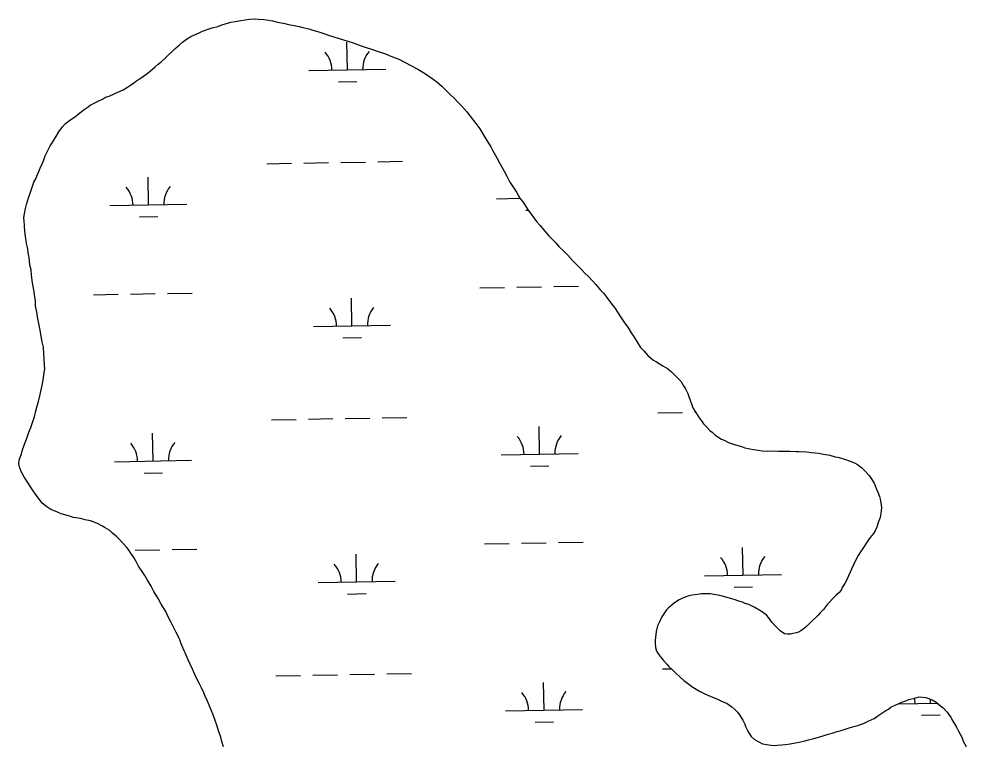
# Model space of a CAD drawing. Extents: x 3914892 to 3953151, y 242587 to 268572.
# Drawn here: x 3926197 to 3927427, y 263142 to 264086 of the extents above; entities that cross this region are included whole.
import ezdxf

# ---------------------------------------------------------------- set-up
doc = ezdxf.new("R2010")
doc.units = 0
doc.layers.add('V-WETL-SWMP', color=7, linetype='Continuous')

msp = doc.modelspace()

# ---------------------------------------------------------------- linework, layer by layer
at = {"layer": 'V-WETL-SWMP'}
for p, q in [((3926624.1, 264020), (3926623.4, 264056)), ((3926574.1, 264019.1), (3926674.1, 264020.9)), ((3926612.3, 264004.4), (3926636.3, 264004.8)), ((3926519.4, 263898.1), (3926551.4, 263898.6)), ((3926567.4, 263898.9), (3926599.4, 263899.5)), ((3926615.4, 263899.8), (3926647.4, 263900.3)), ((3926663.4, 263900.6), (3926695.4, 263901.2)), ((3926365.7, 263844.6), (3926365.1, 263880.6)), ((3926817.6, 263852.6), (3926848.3, 263853.2)), ((3926315.7, 263843.7), (3926415.7, 263845.5)), ((3926354, 263828.9), (3926378, 263829.3)), ((3926855.8, 263837.9), (3926858.8, 263837.9)), ((3926390.4, 263729.5), (3926422.4, 263730.1)), ((3926796.2, 263736.8), (3926828.2, 263737.4)), ((3926844.2, 263737.7), (3926876.2, 263738.2)), ((3926892.2, 263738.5), (3926924.2, 263739.1)), ((3926294.4, 263727.8), (3926326.4, 263728.4)), ((3926342.4, 263728.7), (3926374.4, 263729.3)), ((3926630, 263687.4), (3926629.4, 263723.4)), ((3926580, 263686.5), (3926680, 263688.3)), ((3926618.3, 263671.8), (3926642.3, 263672.2)), ((3927027.2, 263574.4), (3927059.2, 263575)), ((3927075.2, 263575.3), (3927076.1, 263575.3)), ((3926525.3, 263565.4), (3926557.3, 263566)), ((3926573.3, 263566.3), (3926605.3, 263566.9)), ((3926621.3, 263567.2), (3926653.3, 263567.7)), ((3926669.3, 263568), (3926701.3, 263568.6)), ((3926371.7, 263511.9), (3926371, 263547.9)), ((3926873.5, 263520.9), (3926872.9, 263556.9)), ((3926823.5, 263520), (3926923.5, 263521.8)), ((3926321.7, 263511), (3926421.7, 263512.8)), ((3926360, 263496.3), (3926383.9, 263496.7)), ((3926861.8, 263505.3), (3926885.8, 263505.7)), ((3926802.2, 263404.2), (3926834.2, 263404.8)), ((3926850.2, 263405), (3926882.2, 263405.6)), ((3926898.2, 263405.9), (3926930.2, 263406.5)), ((3927137.8, 263363.8), (3927137.1, 263399.7)), ((3926348.3, 263396.1), (3926380.3, 263396.6)), ((3926396.3, 263396.9), (3926428.3, 263397.5)), ((3926636, 263354.8), (3926635.3, 263390.8)), ((3927087.8, 263362.9), (3927187.8, 263364.6)), ((3926586, 263353.9), (3926686, 263355.7)), ((3926624.2, 263339.1), (3926648.2, 263339.6)), ((3927126.1, 263348.1), (3927150.1, 263348.5)), ((3927033.1, 263241.8), (3927044.5, 263242)), ((3926531.3, 263232.8), (3926563.3, 263233.4)), ((3926579.3, 263233.7), (3926611.3, 263234.2)), ((3926627.3, 263234.5), (3926659.3, 263235.1)), ((3926675.3, 263235.4), (3926707.3, 263236)), ((3926879.5, 263188.3), (3926878.8, 263224.3)), ((3927381.3, 263197.3), (3927381.2, 263202.5)), ((3926829.5, 263187.4), (3926929.4, 263189.2)), ((3927339.5, 263196.5), (3927389.9, 263197.4)), ((3927369.6, 263181.6), (3927393.6, 263182.1)), ((3926867.7, 263172.6), (3926891.7, 263173.1))]:
    msp.add_line(p, q, dxfattribs=at)
for points in [[(3926206.1, 263839.8), (3926207.4, 263845), (3926209.7, 263853.7), (3926212, 263859.8), (3926214.2, 263866.3), (3926217, 263874), (3926219.6, 263878.4), (3926221.8, 263884), (3926223.4, 263887.9), (3926225.1, 263892.5), (3926227.6, 263898.1), (3926229.3, 263902), (3926231.7, 263908.1), (3926234.2, 263913.4), (3926237.9, 263921.1), (3926241.4, 263926.6), (3926246.4, 263934.4), (3926249.2, 263939.4), (3926254, 263945.9), (3926257.5, 263950), (3926262.4, 263953.6), (3926269.5, 263958.4), (3926273.8, 263962), (3926278.6, 263966), (3926282.2, 263968.5), (3926287.2, 263972), (3926290, 263974.2), (3926296.8, 263977.7), (3926301.3, 263979.7), (3926305.8, 263982), (3926310.1, 263984.4), (3926314.7, 263986), (3926321.1, 263989), (3926325.7, 263990.9), (3926332.9, 263994.2), (3926338.6, 263997.6), (3926342.2, 263999.9), (3926346.5, 264003), (3926349, 264005), (3926354.1, 264008.4), (3926357.6, 264010.7), (3926363.8, 264015.1), (3926368.1, 264018.5), (3926374.6, 264023.9), (3926378.2, 264027.3), (3926382.2, 264030.4), (3926387.2, 264035.2), (3926390.8, 264038.6), (3926395.9, 264043.3), (3926399.9, 264047.1), (3926406, 264052.5), (3926409.7, 264055.9), (3926415.1, 264060), (3926420.8, 264063.3), (3926425.4, 264065.3), (3926431.5, 264068.3), (3926435.8, 264070.3), (3926441.8, 264072.5), (3926444.7, 264073.5), (3926448.2, 264074.5), (3926455.6, 264076.4), (3926461, 264078.3), (3926468.4, 264080.5), (3926472.7, 264081.8), (3926478.3, 264082.7), (3926485.8, 264084.2), (3926491.1, 264085.1), (3926497.1, 264085.7), (3926504.1, 264086.1), (3926508.3, 264086), (3926515.4, 264085.5), (3926522, 264084.5), (3926526.9, 264083.7), (3926531.5, 264082.5), (3926535.7, 264081.7), (3926542.6, 264080.1), (3926547.5, 264078.9), (3926554.9, 264077.6), (3926561.2, 264076.3), (3926566.1, 264075.1), (3926574.1, 264073.1), (3926579.3, 264071.6), (3926587, 264069.6), (3926592.2, 264067.7), (3926600.9, 264064.6), (3926607.5, 264062.6), (3926617.6, 264059.5), (3926624.6, 264057.2), (3926631.6, 264055.2), (3926641.7, 264051.4), (3926648.3, 264049.1), (3926658, 264046), (3926663.9, 264043.7), (3926673.7, 264040.6), (3926680.6, 264037.6), (3926690.7, 264033.7), (3926699.7, 264029.2), (3926705.6, 264025.9), (3926715.7, 264020.7), (3926724, 264015.8), (3926729.8, 264011.8)], [(3926729.8, 264011.8), (3926735.3, 264008.1), (3926740.1, 264004.5), (3926747, 263998.3), (3926751.1, 263994.6), (3926757.9, 263987.7), (3926762.4, 263983.7), (3926768.5, 263977.2), (3926772.6, 263972.9), (3926779.1, 263965.6), (3926783.5, 263959.9), (3926790.9, 263950.2), (3926796, 263943.3), (3926803, 263931.9), (3926810.1, 263920), (3926812.1, 263916.5), (3926818.1, 263905.7), (3926822.1, 263898.2), (3926827.7, 263888.2), (3926831.1, 263882.1), (3926835.1, 263874.3), (3926840.4, 263866), (3926843.5, 263861.3), (3926848.1, 263853.5), (3926852.2, 263848.1), (3926857.9, 263839.1), (3926862.6, 263832.6), (3926869.7, 263822.9), (3926874.2, 263817.9), (3926879.9, 263811), (3926885.7, 263804.5), (3926888.1, 263802), (3926894.6, 263795.1), (3926898.7, 263790.7), (3926905.5, 263783.9), (3926909.9, 263779.5), (3926916.4, 263772.3), (3926920.8, 263767.9), (3926926.6, 263761.8), (3926932.8, 263755.6), (3926936.5, 263752), (3926942.7, 263745.4), (3926946.8, 263741.1), (3926952.2, 263734.3), (3926957, 263729.5), (3926961, 263724.1), (3926967.1, 263715.9), (3926970.8, 263711.2), (3926975.5, 263704), (3926978.6, 263699.3), (3926983.9, 263691.4), (3926988, 263685.7), (3926992.7, 263678.5), (3926995.4, 263673.9), (3926999.7, 263667), (3927004.8, 263659.5), (3927008.9, 263654.8), (3927014.3, 263649), (3927020.8, 263643.5), (3927025.3, 263640.9), (3927033.6, 263635.4), (3927039.5, 263632.1), (3927045, 263627.7), (3927048.1, 263624.8), (3927053.9, 263618.6), (3927056.9, 263615.4), (3927060.6, 263609.6), (3927063, 263605.7), (3927065.9, 263599.6), (3927067.2, 263595.7), (3927069.2, 263590.7), (3927071.5, 263585), (3927072.8, 263581.1), (3927076.4, 263574.7), (3927080.8, 263567.9), (3927083.9, 263563.9), (3927086.6, 263560.3), (3927091, 263555.6), (3927094.7, 263551.6), (3927097.5, 263549.4), (3927101.6, 263545.4), (3927105, 263543.2), (3927109.9, 263540.3), (3927113.4, 263538.8), (3927118.9, 263536.1), (3927127.9, 263532.7), (3927135.6, 263530.7), (3927140.1, 263529.1), (3927146.8, 263527.5), (3927151.3, 263526.7), (3927158, 263525.8), (3927162.5, 263525), (3927169.9, 263524.7), (3927175.2, 263524.9), (3927184, 263524.7), (3927192.4, 263524.8), (3927198.4, 263524.6), (3927206.8, 263524.3), (3927210.3, 263524.2), (3927220.2, 263523.9), (3927226.5, 263523)], [(3926422.7, 263241.5), (3926419.3, 263249), (3926417.2, 263253.5), (3926413.2, 263262.5), (3926412, 263265.5), (3926408.2, 263274.6), (3926405.8, 263281), (3926401.6, 263289.2), (3926397.8, 263296.7), (3926395.1, 263302.2), (3926391, 263310.4), (3926388.1, 263316.6), (3926382.2, 263326.1), (3926378.3, 263333.1), (3926372.8, 263342.5), (3926369.2, 263349.1), (3926364.6, 263357.1), (3926361, 263363), (3926357.3, 263368.2), (3926352.6, 263375.4), (3926350, 263380.4), (3926346.5, 263386.4), (3926343, 263392.1), (3926340.6, 263395.5), (3926337.6, 263399.4), (3926332.5, 263405.1), (3926327, 263410.8), (3926323.6, 263414.4), (3926319.1, 263418.2), (3926315.4, 263421.4), (3926309.4, 263424.9), (3926305, 263427.6), (3926299.3, 263430.7), (3926290.5, 263434.2), (3926283.4, 263435.5), (3926277.4, 263437.3), (3926268.3, 263438.7), (3926261.8, 263440.6), (3926252.4, 263443.4), (3926246.8, 263445.7), (3926238.8, 263449.1), (3926233.7, 263452.2), (3926227.8, 263457.3), (3926222.7, 263463.4), (3926219.7, 263467.7), (3926215, 263474.5), (3926213.3, 263477.1), (3926208.1, 263485.3), (3926204.8, 263490.4), (3926200.6, 263498.2), (3926198.2, 263504.4), (3926197.5, 263508.3), (3926197.6, 263513), (3926200.7, 263521.1), (3926201.9, 263525), (3926204.9, 263533.9), (3926207.3, 263540.1), (3926210.5, 263549.3), (3926213, 263555.2), (3926215.6, 263563.4), (3926217.5, 263569.1), (3926218.8, 263575.3), (3926221.3, 263583.6), (3926222.9, 263589.3), (3926225, 263598.3), (3926226.3, 263604.2), (3926228.3, 263612.1), (3926229.3, 263619.5), (3926229.7, 263624.4), (3926231, 263631.6), (3926230.8, 263636.4), (3926230.1, 263644.6), (3926230, 263650.9), (3926229.3, 263659.9), (3926227.7, 263666.8), (3926226.2, 263674.2), (3926224.8, 263684), (3926223.3, 263690.4), (3926221.5, 263699.1), (3926220.6, 263705.1), (3926219.2, 263713.5), (3926218.8, 263719.6), (3926217.7, 263728), (3926216.9, 263734.3), (3926215.1, 263743.4), (3926214, 263753.2), (3926213.3, 263760.2), (3926211.8, 263766.7), (3926210.6, 263776.2), (3926209.5, 263782.1), (3926209, 263787.6), (3926207.4, 263794.3), (3926206.6, 263801.5), (3926205.6, 263806.2), (3926205.3, 263811.9), (3926204.6, 263815.6), (3926204.9, 263818.9), (3926204.4, 263822.4), (3926204, 263828.4), (3926204.7, 263832.9), (3926206.1, 263839.8)], [(3927226.5, 263523), (3927236.3, 263522), (3927242.2, 263520.8), (3927250.3, 263519.5), (3927257.3, 263517.5), (3927262.5, 263516.3), (3927270.9, 263513.9), (3927275.8, 263512), (3927282.7, 263509.4), (3927286.5, 263507.5), (3927292, 263503.1), (3927295.4, 263499.5), (3927301.6, 263493), (3927304.9, 263487.9), (3927307.9, 263482.9), (3927311.2, 263475.4), (3927312.9, 263471.2), (3927314.8, 263465.8), (3927315.8, 263462.3), (3927316.7, 263458), (3927317.5, 263451.3), (3927317.1, 263447.1), (3927316.6, 263443.6), (3927315.7, 263438.4), (3927313.4, 263431.8), (3927311.5, 263425.8), (3927309.2, 263421), (3927307, 263417.5), (3927303, 263412.7), (3927300.8, 263409.3), (3927297.1, 263404.1), (3927294.9, 263400.7), (3927290.5, 263394.1), (3927287.5, 263389.3), (3927283.8, 263382.7), (3927281.6, 263377.9), (3927278.5, 263371.3), (3927276.7, 263367.5), (3927274.8, 263362.9), (3927272.1, 263356.7), (3927269.9, 263352.9), (3927266.6, 263347.4), (3927265.1, 263344.2), (3927262.1, 263340.8), (3927258.9, 263337.7), (3927254.5, 263333.3), (3927250.2, 263328.5), (3927247.6, 263326.1), (3927244.7, 263322.3), (3927242.1, 263319.2), (3927237.8, 263314.5), (3927235.2, 263311.7), (3927232.3, 263308.6), (3927228, 263304.6), (3927225.1, 263301.5), (3927220.7, 263297.4), (3927217.5, 263294.7), (3927212.8, 263291.3), (3927209.9, 263289.6), (3927206.8, 263288.7), (3927202.9, 263287.7), (3927199.3, 263287.1), (3927195.4, 263286.9), (3927191.6, 263287.4), (3927186.1, 263291.4), (3927181.6, 263295.4), (3927178.9, 263298.3), (3927175.8, 263301.9), (3927173.8, 263304.4), (3927170.8, 263308.4), (3927168.7, 263311.3), (3927163.9, 263315.3), (3927159.4, 263317.9), (3927152.2, 263322), (3927145.3, 263325.3), (3927140.7, 263326.9), (3927136.9, 263328.4), (3927132.4, 263329.6), (3927126.1, 263331.9), (3927121.6, 263333.4), (3927114.3, 263335.4), (3927107.6, 263337), (3927102.4, 263338.2), (3927095, 263339.2), (3927090.8, 263339.3), (3927083.8, 263339.5), (3927078.8, 263338.6), (3927071.8, 263337.8), (3927067.5, 263336.8), (3927062.5, 263335.2), (3927059, 263333.9), (3927055, 263331.6), (3927048.6, 263327.6), (3927045.3, 263324.8), (3927041, 263321.1), (3927038.5, 263318.7), (3927034.8, 263313.5), (3927032.2, 263309.4), (3927029.2, 263302.8), (3927026.9, 263297.6), (3927025, 263290.3)], [(3927025, 263290.3), (3927024, 263282.6), (3927023.6, 263279.1), (3927023.8, 263275.2), (3927024.3, 263269.5), (3927025.6, 263264.9), (3927027.3, 263262.1), (3927029.3, 263259.2), (3927032, 263255.6), (3927034.7, 263252.7), (3927038.8, 263248), (3927041.2, 263245.5), (3927046, 263240.4), (3927050.1, 263236.8), (3927055.9, 263231.7), (3927061, 263226.9), (3927064.1, 263224.4), (3927067.6, 263221.8), (3927072.7, 263218.1), (3927076.9, 263215.5), (3927081.4, 263213), (3927087.3, 263210), (3927092.1, 263207.7), (3927095.2, 263206.6), (3927100.1, 263204.3), (3927103.6, 263202.8), (3927108.8, 263200.2), (3927111.9, 263199), (3927117.1, 263196.7), (3927120.2, 263194.9), (3927123.3, 263192.7), (3927127.1, 263189.1), (3927130.8, 263185.8), (3927134.2, 263180.8), (3927137.6, 263175.4), (3927140.2, 263170), (3927141.2, 263166.8), (3927143.2, 263162.5), (3927145.5, 263158.6), (3927148.5, 263153.9), (3927152.6, 263150.3), (3927158.2, 263147), (3927163, 263144.7), (3927166.2, 263143.9), (3927171.1, 263143.1), (3927174.2, 263142.6), (3927179.1, 263142.5), (3927182.3, 263142.7), (3927188.3, 263143.2), (3927192.5, 263143.8), (3927199.2, 263144.7), (3927206, 263145.9), (3927210.6, 263146.8), (3927218, 263148.3), (3927222.6, 263149.6), (3927229.7, 263151.5), (3927234.7, 263152.8), (3927243.2, 263155.3), (3927248.2, 263156.9), (3927253.5, 263158.2), (3927260.2, 263160.4), (3927265.2, 263162), (3927271.6, 263163.9), (3927275.5, 263165.2), (3927281.5, 263166.8), (3927286.8, 263168.4), (3927295, 263171.3), (3927300.4, 263174), (3927307.9, 263177.6), (3927314.3, 263181.7), (3927317.9, 263184.4), (3927323.3, 263187.7), (3927326.5, 263189.7), (3927330.1, 263192.4), (3927334.4, 263194.1), (3927344, 263198.7), (3927349, 263200.3), (3927353.3, 263201.9), (3927360.4, 263203.8), (3927363.6, 263204.8), (3927366.7, 263205.4), (3927371, 263205.3), (3927375.2, 263204.8), (3927377.9, 263203.7), (3927383.2, 263201.7), (3927388.7, 263198.4), (3927394.2, 263194), (3927397.6, 263191.1), (3927402.7, 263185.7), (3927404.4, 263183.2), (3927407.5, 263179.2), (3927409.1, 263176), (3927412.5, 263170.6), (3927415.2, 263166.3), (3927417.8, 263160.9), (3927421.8, 263153.1), (3927423.7, 263147.8), (3927427.4, 263141)], [(3926463.3, 263140.6), (3926461, 263147.7), (3926459.7, 263153.3), (3926456.7, 263161.5), (3926454.8, 263167.6), (3926451.8, 263176.2), (3926449.8, 263182.2), (3926447.5, 263187.5), (3926444.5, 263194.7), (3926442.4, 263199.9), (3926439.5, 263206.3), (3926437.6, 263210.8), (3926434.6, 263217.1), (3926432.1, 263222.4), (3926428.5, 263228.8), (3926426, 263234.5), (3926422.7, 263241.5)]]:
    msp.add_lwpolyline(points, dxfattribs=at)
for centre, start, end in [((3926568.8, 264019.5), 0.2532, 41.7968), ((3926679.3, 264021.5), 140.2532, 181.7968), ((3926310.5, 263844), 0.2532, 41.7968), ((3926420.9, 263846), 140.2532, 181.7968), ((3926812.3, 263853), 0.2532, 2.4155), ((3926574.8, 263686.9), 0.2532, 41.7968), ((3926685.2, 263688.9), 140.2532, 181.7968), ((3926316.4, 263511.4), 0.2532, 41.7968), ((3926426.9, 263513.4), 140.2532, 181.7968), ((3926818.3, 263520.4), 0.2532, 41.7968), ((3926928.7, 263522.4), 140.2532, 181.7968), ((3927082.5, 263363.2), 0.2532, 41.7968), ((3927193, 263365.2), 140.2532, 181.7968), ((3926580.7, 263354.3), 0.2532, 41.7968), ((3926691.2, 263356.2), 140.2532, 181.7968), ((3926824.2, 263187.8), 0.2532, 41.7968), ((3926934.7, 263189.8), 140.2532, 181.7968), ((3927326, 263196.8), 0.2532, 11.6724)]:
    msp.add_arc(centre, 35.2, start, end, dxfattribs=at)

doc.saveas('drawing.dxf')
